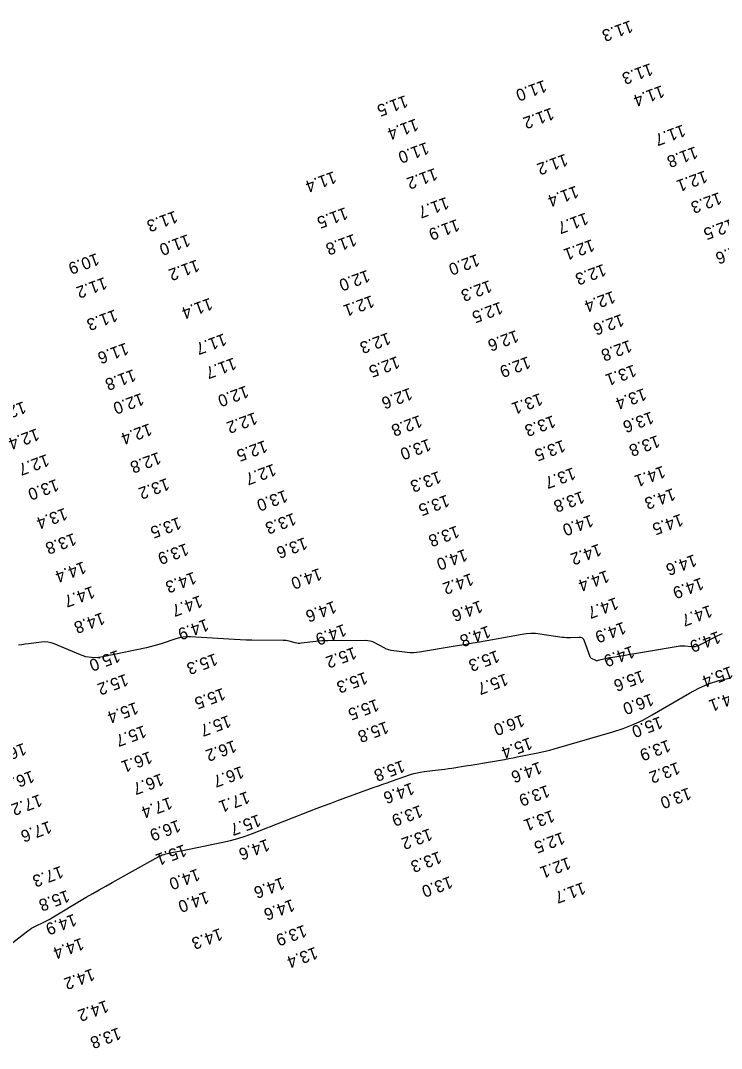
# Model space of a CAD drawing. Extents: x 988130 to 1132882, y 654656 to 841453.
# Drawn here: x 1035432.4 to 1035723.7, y 804859 to 805286.4 of the extents above; entities that cross this region are included whole.
import ezdxf

# ---------------------------------------------------------------- set-up
doc = ezdxf.new("R2010")
doc.units = 0
doc.layers.add('V-TOPO-MAJR', color=7, linetype='Continuous')
doc.layers.add('V-TOPO-SOUN', color=7, linetype='Continuous')

msp = doc.modelspace()

# ---------------------------------------------------------------- linework, layer by layer
at = {"layer": 'V-TOPO-MAJR'}
for points in [[(1035723.97, 805031.45), (1035722.71, 805030.84), (1035721.46, 805030.23), (1035720.21, 805029.6), (1035713.99, 805026.46), (1035713.35, 805026.2), (1035712.7, 805026.03), (1035712.02, 805025.95), (1035711.34, 805025.98), (1035708.54, 805026.26), (1035707.84, 805026.31), (1035707.15, 805026.31), (1035706.45, 805026.27), (1035705.76, 805026.17), (1035677.71, 805021.44), (1035677.11, 805021.34), (1035676.51, 805021.22), (1035675.91, 805021.09), (1035675.31, 805020.95), (1035672.39, 805020.25), (1035672.07, 805020.2), (1035671.76, 805020.21), (1035671.45, 805020.27), (1035671.15, 805020.39), (1035669.97, 805020.97), (1035669.69, 805021.14), (1035669.46, 805021.35), (1035669.28, 805021.6), (1035669.15, 805021.89), (1035666.84, 805028.3), (1035666.47, 805029.02), (1035665.96, 805029.52), (1035665.3, 805029.81), (1035664.49, 805029.89), (1035660.98, 805029.75), (1035660.11, 805029.74), (1035659.23, 805029.76), (1035658.36, 805029.83), (1035657.49, 805029.93), (1035648.18, 805031.27), (1035646.34, 805031.47), (1035644.51, 805031.51), (1035642.67, 805031.4), (1035640.84, 805031.14), (1035623.07, 805027.94), (1035620.34, 805027.45), (1035617.6, 805026.97), (1035614.86, 805026.51), (1035612.12, 805026.05), (1035598.22, 805023.76), (1035596.94, 805023.6), (1035595.66, 805023.52), (1035594.38, 805023.53), (1035593.09, 805023.63), (1035587.5, 805024.26), (1035586.45, 805024.43), (1035585.42, 805024.69), (1035584.43, 805025.06), (1035583.47, 805025.52), (1035579.69, 805027.58), (1035578.73, 805028.03), (1035577.73, 805028.35), (1035576.71, 805028.54), (1035575.65, 805028.6), (1035560.04, 805028.54), (1035558.81, 805028.52), (1035557.57, 805028.45), (1035556.35, 805028.35), (1035555.12, 805028.22), (1035549.05, 805027.44), (1035548.41, 805027.39), (1035547.78, 805027.4), (1035547.14, 805027.48), (1035546.52, 805027.62), (1035544.02, 805028.31), (1035543.39, 805028.46), (1035542.76, 805028.57), (1035542.12, 805028.63), (1035541.47, 805028.66), (1035528.47, 805028.78), (1035526.09, 805028.81), (1035523.71, 805028.88), (1035521.33, 805028.98), (1035518.95, 805029.11), (1035503.05, 805030.08), (1035501.47, 805030.11), (1035499.91, 805029.98), (1035498.38, 805029.7), (1035496.86, 805029.27), (1035490.82, 805027.25), (1035489.31, 805026.77), (1035487.78, 805026.33), (1035486.24, 805025.94), (1035484.69, 805025.59), (1035466.53, 805021.76), (1035464.16, 805021.43), (1035461.83, 805021.48), (1035459.53, 805021.88), (1035457.27, 805022.65), (1035446.3, 805027.27), (1035445.03, 805027.71), (1035443.73, 805027.97), (1035442.41, 805028.06), (1035441.07, 805027.97), (1035435.65, 805027.24), (1035434.29, 805027.06), (1035432.93, 805026.88), (1035431.58, 805026.7)], [(1035427.85, 804902.03), (1035435.41, 804907.89), (1035436.17, 804908.45), (1035436.95, 804908.96), (1035437.76, 804909.43), (1035438.6, 804909.87), (1035442, 804911.51), (1035442.84, 804911.93), (1035443.68, 804912.36), (1035444.51, 804912.82), (1035445.32, 804913.29), (1035459.71, 804921.85), (1035462.38, 804923.42), (1035465.07, 804924.98), (1035467.76, 804926.51), (1035470.47, 804928.03), (1035489.86, 804938.79), (1035490.57, 804939.15), (1035491.3, 804939.45), (1035492.05, 804939.7), (1035492.82, 804939.89), (1035495.95, 804940.55), (1035496.74, 804940.72), (1035497.52, 804940.88), (1035498.3, 804941.04), (1035499.09, 804941.2), (1035516.48, 804944.74), (1035519.62, 804945.45), (1035522.72, 804946.3), (1035525.79, 804947.27), (1035528.81, 804948.37), (1035555.64, 804958.84), (1035558.35, 804959.88), (1035561.07, 804960.91), (1035563.8, 804961.93), (1035566.53, 804962.92), (1035579.38, 804967.57), (1035581.16, 804968.21), (1035582.94, 804968.84), (1035584.72, 804969.47), (1035586.5, 804970.09), (1035594.45, 804972.84), (1035595.83, 804973.28), (1035597.24, 804973.64), (1035598.66, 804973.93), (1035600.1, 804974.14), (1035605.89, 804974.82), (1035607.34, 804974.99), (1035608.78, 804975.18), (1035610.22, 804975.38), (1035611.67, 804975.6), (1035618.14, 804976.59), (1035619.7, 804976.83), (1035621.26, 804977.08), (1035622.81, 804977.34), (1035624.37, 804977.6), (1035631.81, 804978.88), (1035633.57, 804979.19), (1035635.32, 804979.51), (1035637.07, 804979.84), (1035638.82, 804980.18), (1035646.68, 804981.73), (1035648.57, 804982.12), (1035650.44, 804982.56), (1035652.31, 804983.03), (1035654.17, 804983.55), (1035678.62, 804990.65), (1035682.87, 804992.03), (1035687, 804993.66), (1035691.03, 804995.54), (1035694.94, 804997.67), (1035710.39, 805006.72), (1035714.32, 805008.8), (1035718.38, 805010.54), (1035722.57, 805011.93), (1035726.9, 805012.96)]]:
    msp.add_lwpolyline(points, dxfattribs=at)

# ---------------------------------------------------------------- texts
at = {"layer": 'V-TOPO-SOUN'}
for s, p in [('11.3 ', (1035685.82, 805286.54)), ('11.3 ', (1035694.14, 805268.71)), ('11.0 ', (1035650, 805261.75)), ('11.4 ', (1035698.89, 805259.52)), ('11.5 ', (1035592.32, 805255.39)), ('11.2 ', (1035653.04, 805250.25)), ('11.4 ', (1035596.68, 805245.69)), ('11.7 ', (1035707.7, 805243.23)), ('11.0 ', (1035601.09, 805235.92)), ('11.8 ', (1035712.8, 805234.13)), ('11.2 ', (1035658.78, 805231.06)), ('11.4 ', (1035562.55, 805223.81)), ('11.2 ', (1035604.6, 805225.13)), ('12.1 ', (1035716.8, 805224.09)), ('11.4 ', (1035663.27, 805217.82)), ('12.3 ', (1035722.74, 805215.09)), ('11.7 ', (1035609.37, 805213.13)), ('11.3 ', (1035496.6, 805207.39)), ('11.5 ', (1035567.36, 805208.82)), ('11.7 ', (1035667.29, 805206.62)), ('11.9 ', (1035613.77, 805203.92)), ('12.5 ', (1035728, 805204.12)), ('11.0 ', (1035501.83, 805197.59)), ('11.8 ', (1035570.97, 805197.77)), ('12.1 ', (1035669.89, 805195.54)), ('12.6 ', (1035732.98, 805194.01)), ('10.9 ', (1035463.98, 805189.75)), ('12.0 ', (1035622.08, 805189.39)), ('11.2 ', (1035505.67, 805187.11)), ('12.3 ', (1035674.7, 805185.29)), ('12.0 ', (1035576.52, 805182.8)), ('11.2 ', (1035467.28, 805179.8)), ('12.3 ', (1035627.22, 805178.48)), ('12.1 ', (1035578.32, 805172.22)), ('12.4 ', (1035678.55, 805174.03)), ('11.4 ', (1035511.11, 805171.17)), ('12.5 ', (1035631.78, 805169.53)), ('11.3 ', (1035471.63, 805166.34)), ('12.6 ', (1035682.13, 805164.46)), ('11.7 ', (1035516.93, 805156.37)), ('12.3 ', (1035585.15, 805156.77)), ('12.6 ', (1035638.34, 805157.76)), ('11.6 ', (1035476.2, 805152.54)), ('12.8 ', (1035685.44, 805153.64)), ('11.7 ', (1035521, 805146.34)), ('12.5 ', (1035588.9, 805146.91)), ('12.9 ', (1035643.29, 805146.84)), ('13.1 ', (1035687.24, 805143.42)), ('11.8 ', (1035479.27, 805141.49)), ('12.0 ', (1035526.1, 805134.69)), ('12.6 ', (1035594.17, 805133.77)), ('13.4 ', (1035691.44, 805133.59)), ('12.0 ', (1035482.61, 805131.6)), ('13.1 ', (1035648.28, 805131.54)), ('12.1 ', (1035433.59, 805128.15)), ('12.2 ', (1035529.75, 805123.61)), ('12.8 ', (1035598.23, 805122.4)), ('13.3 ', (1035653.67, 805122.31)), ('13.6 ', (1035694.49, 805123.91)), ('12.4 ', (1035439.1, 805116.88)), ('12.4 ', (1035485.93, 805118.96)), ('12.5 ', (1035533.92, 805111.95)), ('13.0 ', (1035601.93, 805112.58)), ('13.5 ', (1035657.75, 805112.12)), ('13.8 ', (1035697.03, 805114.06)), ('12.7 ', (1035443.21, 805106.18)), ('12.8 ', (1035489.68, 805107.07)), ('12.7 ', (1035537.52, 805102.19)), ('13.3 ', (1035606.13, 805099.15)), ('13.7 ', (1035662, 805100.67)), ('14.1 ', (1035699.32, 805101.36)), ('13.0 ', (1035447.21, 805095.84)), ('13.2 ', (1035493.17, 805096.24)), ('13.0 ', (1035542.29, 805091.28)), ('13.8 ', (1035665.7, 805090.82)), ('14.3 ', (1035703.5, 805092.03)), ('13.5 ', (1035609.55, 805089.34)), ('13.4 ', (1035450.78, 805083.86)), ('13.5 ', (1035498.09, 805080.01)), ('13.3 ', (1035545.85, 805081.75)), ('14.0 ', (1035669.41, 805081.02)), ('14.5 ', (1035706.72, 805081.38)), ('13.8 ', (1035613.69, 805076.48)), ('13.8 ', (1035454.46, 805073.35)), ('13.9 ', (1035501.17, 805069.12)), ('13.6 ', (1035550.5, 805071.62)), ('14.0 ', (1035617.02, 805066.74)), ('14.2 ', (1035672.73, 805068.92)), ('14.4 ', (1035458.56, 805061.6)), ('14.6 ', (1035712.36, 805064.54)), ('14.3 ', (1035504.35, 805057.26)), ('14.0 ', (1035556.55, 805058.82)), ('14.2 ', (1035619.58, 805056.68)), ('14.4 ', (1035675.99, 805057.92)), ('14.9 ', (1035715.22, 805054.87)), ('14.7 ', (1035462.16, 805051.36)), ('14.7 ', (1035506.94, 805047.49)), ('14.6 ', (1035562.62, 805045.17)), ('14.6 ', (1035623.37, 805045.38)), ('14.7 ', (1035679.77, 805046.65)), ('14.7 ', (1035718.83, 805043.45)), ('14.8 ', (1035466.35, 805040.42)), ('14.9 ', (1035509.53, 805037.72)), ('14.9 ', (1035566.72, 805035.55)), ('14.8 ', (1035626.71, 805034.9)), ('14.9 ', (1035682.94, 805036.49)), ('14.9 ', (1035722.26, 805032.59)), ('14.9 ', (1035686.51, 805026.56)), ('15.0 ', (1035472.71, 805024.73)), ('15.3 ', (1035513.19, 805023.35)), ('15.2 ', (1035570.98, 805026.04)), ('15.3 ', (1035630.37, 805024.66)), ('15.4 ', (1035727.47, 805018.05)), ('15.2 ', (1035476.07, 805014.84)), ('15.3 ', (1035575.52, 805015.63)), ('15.7 ', (1035633.96, 805015.01)), ('15.6 ', (1035690.66, 805016.35)), ('15.5 ', (1035516.43, 805009)), ('16.0 ', (1035694.47, 805006.67)), ('14.1 ', (1035730.25, 805008)), ('15.4 ', (1035480.26, 805003.12)), ('15.5 ', (1035580.28, 805004.39)), ('15.7 ', (1035518.75, 804997.65)), ('16.0 ', (1035640.76, 804997.95)), ('15.0 ', (1035698.17, 804997.13)), ('15.7 ', (1035483.6, 804993.41)), ('15.8 ', (1035584.3, 804995.09)), ('15.4 ', (1035643.98, 804988.43)), ('16.0 ', (1035433.7, 804986.12)), ('16.2 ', (1035521.05, 804987.27)), ('13.9 ', (1035701.5, 804987.46)), ('16.1 ', (1035486.02, 804982.62)), ('16.7 ', (1035524.14, 804976.5)), ('15.8 ', (1035591.05, 804978.94)), ('14.6 ', (1035648.03, 804978.32)), ('13.2 ', (1035705.42, 804978.17)), ('16.3 ', (1035437, 804974.65)), ('16.7 ', (1035490.77, 804973.42)), ('14.6 ', (1035594.95, 804969.66)), ('13.9 ', (1035651.25, 804968.62)), ('13.0 ', (1035710.04, 804967.58)), ('17.2 ', (1035440.26, 804964.77)), ('17.4 ', (1035494.37, 804963.62)), ('17.1 ', (1035526.54, 804966.01)), ('13.9 ', (1035598.42, 804960.26)), ('13.1 ', (1035653.28, 804958.25)), ('16.9 ', (1035497.82, 804954.15)), ('15.7 ', (1035531.2, 804956.43)), ('17.6 ', (1035444.21, 804953.66)), ('13.2 ', (1035602.42, 804950.61)), ('14.6 ', (1035534.83, 804946.22)), ('12.5 ', (1035657.54, 804949.08)), ('15.1 ', (1035500.29, 804943.95)), ('13.3 ', (1035606.31, 804941.05)), ('12.1 ', (1035660.04, 804938.64)), ('17.3 ', (1035449.1, 804935.01)), ('14.0 ', (1035505.87, 804933.87)), ('14.6 ', (1035541.11, 804930.28)), ('13.0 ', (1035610.87, 804930.72)), ('11.7 ', (1035666.15, 804928.26)), ('15.8 ', (1035451.71, 804924.97)), ('14.0 ', (1035509.64, 804924.44)), ('14.6 ', (1035545.26, 804921.17)), ('14.9 ', (1035454.59, 804915.08)), ('14.3 ', (1035515.25, 804909.1)), ('13.9 ', (1035550.25, 804910.49)), ('14.4 ', (1035457.67, 804905.09)), ('13.4 ', (1035554.85, 804901.33)), ('14.2 ', (1035462.16, 804892.36)), ('14.2 ', (1035467.92, 804879.15)), ('13.8 ', (1035473.09, 804867.82))]:
    msp.add_text(s, height=5, rotation=200, dxfattribs=at).set_placement(p)

doc.saveas('drawing.dxf')
